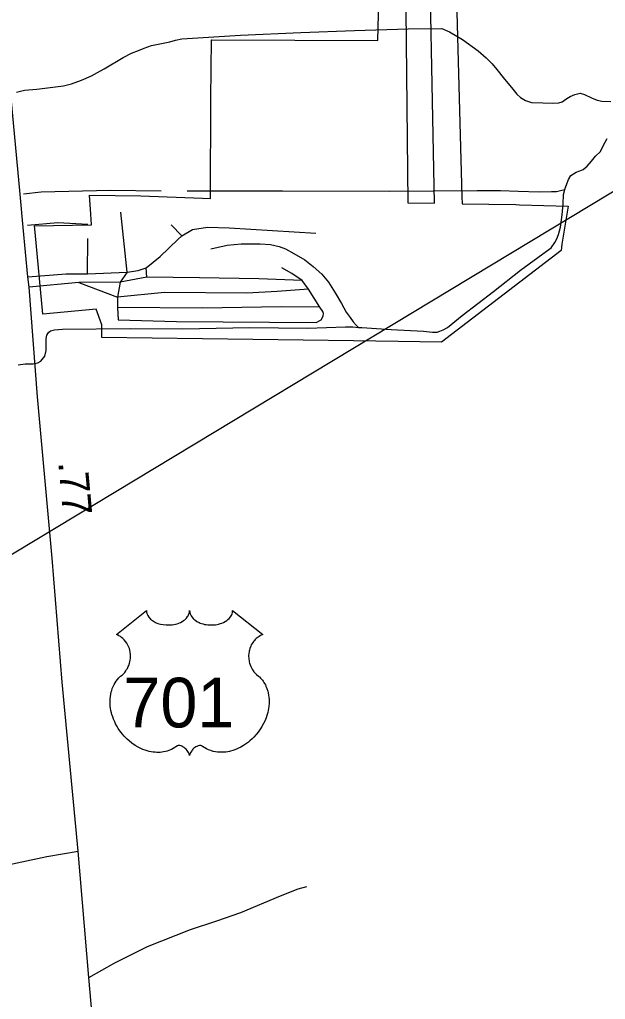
# Model space of a CAD drawing. Extents: x 2082433 to 2279600, y 546599 to 755198.
# Drawn here: x 2182059 to 2184563, y 616720 to 620908 of the extents above; entities that cross this region are included whole.
import ezdxf

# ---------------------------------------------------------------- set-up
doc = ezdxf.new("R2010")
doc.units = 0
for name, color, linetype in [('Exist Boundary Political City Limit New', 7, 'Continuous'), ('Exist Hydrographic Misc Water Feature', 7, 'Continuous'), ('Exist Road Non-System Type 51', 7, 'Continuous'), ('Exist Road Primary US Attributed', 7, 'Continuous'), ('Exist Road Primary US Mileage Hundredths English Label', 7, 'Continuous'), ('Exist Road Primary US Shield CELL', 7, 'Continuous'), ('Exist Road Primary US Shield Number Label', 7, 'Continuous'), ('Exist Road Secondary Type 51 Attributed', 7, 'Continuous'), ('Exist Utilities Electrical Transmission Line', 7, 'Continuous'), ('Map Preparation Boundary City Limit Buffer Line', 7, 'Continuous')]:
    doc.layers.add(name, color=color, linetype=linetype)

msp = doc.modelspace()

# ---------------------------------------------------------------- linework, layer by layer
at = {"layer": 'Exist Boundary Political City Limit New'}
for points in [[(2183705, 621498.3), (2183719, 620124.8), (2183832.8, 620122.9), (2183805.2, 621507.6)], [(2183912.2, 621518.6), (2183949, 620152.1)], [(2183949, 620152.1), (2183951.2, 620120.9), (2184064.2, 620119), (2184180, 620117.1), (2184195.5, 620116.8), (2184403.8, 620110.9), (2184398.5, 620076.5), (2184386, 620000), (2184377.5, 619948), (2184374.5, 619920.4), (2183861.8, 619529.9), (2183677.5, 619532.3), (2183485.8, 619534.8), (2182411, 619548.6), (2182410.2, 619603.8), (2182386.8, 619669.7), (2182157.8, 619649.1), (2182125.8, 620000), (2182123.5, 620026.5), (2182367, 620030.4), (2182364, 620076.5), (2182357.5, 620157.3), (2182577.2, 620155.4), (2182840.8, 620144.4), (2182875, 620143.6), (2182876, 620570.8), (2182879, 620821.1), (2182880.8, 620821.1), (2183590.8, 620818.8), (2183608, 621489.3)]]:
    msp.add_lwpolyline(points, dxfattribs=at)
at = {"layer": 'Exist Hydrographic Misc Water Feature'}
for points in [[(2182046.6, 620597.7), (2182080.6, 620606), (2182132.9, 620610.2), (2182190.3, 620618.6), (2182246.7, 620625.1), (2182280.7, 620632.9), (2182324.2, 620649.4), (2182366.5, 620667.4), (2182391.7, 620681.8), (2182420, 620697.9), (2182502, 620746.3), (2182537.7, 620764.4), (2182567.4, 620776.6), (2182591.6, 620786.7), (2182623.4, 620796.9), (2182673.2, 620807.2), (2182701.3, 620813.5), (2182725.3, 620819.6), (2182753.2, 620825.9), (2182775.1, 620827.9), (2183003.1, 620841.3), (2183260.9, 620852.6), (2183490.5, 620861.8), (2183720.6, 620869.2), (2183864.4, 620870.2), (2183896.6, 620856), (2183952.9, 620822.4), (2184019, 620775), (2184053, 620745.1), (2184079.5, 620719.3), (2184099.1, 620695.2), (2184131.3, 620653.4), (2184161.5, 620617.7), (2184184, 620589.9), (2184200, 620575.7), (2184222, 620562.3), (2184247.8, 620554.3), (2184296, 620552.3), (2184336.2, 620550.7), (2184364.1, 620553), (2184378, 620557), (2184397.7, 620571), (2184412.3, 620579), (2184431.9, 620587.4), (2184455.9, 620593.5), (2184473.6, 620587.6), (2184503.9, 620573.6), (2184527.9, 620563.9), (2184548, 620560.1), (2184585.9, 620558)], [(2184390.1, 620181.2), (2184394.2, 620195.2), (2184405.9, 620225), (2184415.9, 620241.4), (2184427.4, 620249.4), (2184437.9, 620255.5), (2184453.7, 620261.6), (2184467.4, 620267.7), (2184485.5, 620281.6), (2184503.7, 620303.6), (2184521.1, 620324.1), (2184541.4, 620344.1), (2184552.9, 620367.9), (2184570.8, 620400.1)], [(2182774.7, 620176.3), (2183182.6, 620176.3), (2183638.6, 620175.1), (2184014.3, 620177.2), (2184114.1, 620177.5), (2184190, 620174.1), (2184280.4, 620172.6), (2184332.3, 620173), (2184354.4, 620172.8), (2184376.2, 620179.3), (2184390.1, 620181.2)], [(2183508, 619592.6), (2183521.5, 619592.6), (2183647.8, 619583.2), (2183785.6, 619576.2), (2183823.8, 619572.1), (2183843.6, 619572.3), (2183856, 619576.6), (2183869.7, 619582.6), (2183887.9, 619592.4), (2183951.1, 619642.8), (2184084.6, 619745.6), (2184200, 619836.4), (2184311.6, 619918.9), (2184331.5, 619933), (2184347.5, 619954.9), (2184355.3, 619971.1), (2184363.2, 619989), (2184371, 620021.1), (2184378.8, 620073), (2184382.7, 620121.1), (2184384.2, 620161), (2184390.1, 620181.2)], [(2182876.2, 619928.5), (2182945.7, 619943.2), (2183005.8, 619949.5), (2183046, 619950), (2183088, 619950.1), (2183132.1, 619946.3), (2183168.2, 619938.4), (2183195.9, 619928.5), (2183232, 619908.8), (2183278.5, 619881.2), (2183314.6, 619853.4), (2183350.7, 619819.5), (2183379, 619785.7), (2183408.7, 619739.8), (2183435.2, 619694.1), (2183455.5, 619658.1), (2183471.5, 619634.2), (2183485.4, 619616.3), (2183497.7, 619602.3), (2183508, 619592.6)], [(2182053.1, 619432.4), (2182083.1, 619436.4), (2182117.1, 619436.5), (2182137.4, 619440.8), (2182149.3, 619448.7), (2182155, 619455.1), (2182166.7, 619469.2), (2182172.9, 619493), (2182172.7, 619516.9), (2182172.7, 619542.9), (2182176.2, 619559), (2182182.5, 619571), (2182190.7, 619577.1), (2182208.4, 619581.3), (2182242.2, 619585.5), (2182531.9, 619587.2), (2182756.3, 619586.1), (2183041.9, 619591.6), (2183290.2, 619589.4), (2183451.6, 619594.2), (2183484, 619594.2), (2183508, 619592.6)]]:
    msp.add_lwpolyline(points, dxfattribs=at)
at = {"layer": 'Exist Road Non-System Type 51'}
for p, q in [((2182518.6, 619828.9), (2182491.7, 620084.4)), ((2182753.2, 619983.6), (2182706.9, 620031.4)), ((2182349.8, 619821.4), (2182351.3, 619972.4)), ((2182349.8, 619821.4), (2182518.6, 619828.9)), ((2182518.6, 619828.9), (2182488.7, 619785.6)), ((2182602.3, 619807.2), (2182600.8, 619847.6)), ((2182488.7, 619785.6), (2182312.4, 619784.1)), ((2182488.7, 619785.6), (2182478.3, 619721.3)), ((2182602.3, 619807.2), (2182488.7, 619785.6)), ((2183294.1, 619756.4), (2183267.2, 619792.3)), ((2182312.4, 619784.1), (2182099.8, 619763.9)), ((2182312.4, 619784.1), (2182478.3, 619721.3)), ((2183341.9, 619678.7), (2183294.1, 619756.4)), ((2182478.3, 619721.3), (2182478.3, 619678)), ((2182478.3, 619678), (2182479.8, 619624.2))]:
    msp.add_line(p, q, dxfattribs=at)
for points in [[(2182076.3, 620163.6), (2182151, 620172.6), (2182446.9, 620178.6), (2182663.6, 620176.3)], [(2182092.8, 620029.1), (2182222.8, 620041.1), (2182351.3, 620033.6)], [(2182753.2, 619983.6), (2182798, 620010.5), (2182862.3, 620020.9), (2182954.9, 620017.9), (2183325.5, 619995.5)], [(2182600.8, 619847.6), (2182660.6, 619895.4), (2182735.3, 619968.6), (2182753.2, 619983.6)], [(2182518.6, 619828.9), (2182566.4, 619835.6), (2182600.8, 619847.6)], [(2183267.2, 619792.3), (2183222.4, 619822.2), (2183180.5, 619847.6)], [(2182094.2, 619808), (2182258.6, 619821.4), (2182349.8, 619821.4)], [(2183267.2, 619792.3), (2183081.9, 619799.8), (2182827.9, 619804.3), (2182602.3, 619807.2)], [(2183294.1, 619756.4), (2183159.6, 619746), (2183031.1, 619738.5), (2182678.5, 619741.5), (2182478.3, 619721.3)], [(2183341.9, 619678.7), (2183177.6, 619680.2), (2182841.4, 619674.3), (2182478.3, 619678)], [(2182479.8, 619624.2), (2182729.3, 619618.2), (2183327, 619613.7), (2183347.9, 619625), (2183356.9, 619639.9), (2183358.4, 619651.8), (2183355.4, 619660.8), (2183341.9, 619678.7)], [(2182354.5, 616813.6), (2182466.3, 616875.6), (2182605.3, 616945.9), (2182789.1, 617019.1), (2182902.6, 617054.9), (2183004.2, 617091.5), (2183174.6, 617161.8), (2183249.3, 617192.4), (2183286.6, 617202.9)]]:
    msp.add_lwpolyline(points, dxfattribs=at)
at = {"layer": 'Exist Road Primary US Attributed'}
for points in [[(2182309.5, 617353.2), (2182241, 618075.7), (2182198.8, 618605.9), (2182135.9, 619295.6), (2182099.8, 619763.9), (2182094.2, 619808), (2182074, 620020), (2182061.8, 620161.7), (2182014.4, 620665.6), (2182001.8, 620806.4), (2181989.6, 620981.9), (2181954.6, 621378.1)], [(2182512.6, 614996), (2182492.4, 615202.4), (2182482.1, 615345.1), (2182460, 615576.8), (2182434.2, 615909), (2182397.2, 616319.1), (2182391.6, 616394.2), (2182354.5, 616813.6), (2182309.5, 617353.2)]]:
    msp.add_lwpolyline(points, dxfattribs=at)
at = {"layer": 'Exist Road Primary US Shield CELL'}
msp.add_lwpolyline([(2182601.7, 618381.5), (2182602.1, 618376.2), (2182603.4, 618369.9), (2182604.4, 618366.6), (2182607.3, 618360.4), (2182612.2, 618353), (2182619, 618345.8), (2182626.6, 618339.5), (2182631.8, 618336.1), (2182640.6, 618331.4), (2182650.5, 618327.2), (2182661.6, 618324), (2182672.9, 618321.8), (2182685.3, 618320.4), (2182697.5, 618320.2), (2182710.8, 618321.2), (2182725.3, 618324), (2182732.1, 618325.7), (2182739.6, 618328.3), (2182746.6, 618331.2), (2182754.3, 618335.3), (2182760.4, 618339.2), (2182765.2, 618342.7), (2182772.1, 618349.3), (2182777.5, 618356), (2182779.8, 618359.8), (2182781.8, 618363.5), (2182784.5, 618371.2), (2182785.2, 618374.6), (2182785.8, 618381.8), (2182786.2, 618375.8), (2182786.8, 618372.1), (2182787.8, 618368.4), (2182789.3, 618364.5), (2182792.1, 618359.1), (2182795.1, 618354.5), (2182800.8, 618347.7), (2182804.4, 618344.4), (2182807.7, 618341.7), (2182816.4, 618335.7), (2182826.6, 618330.6), (2182831.6, 618328.4), (2182836.8, 618326.5), (2182843.3, 618324.6), (2182850.1, 618323), (2182856.8, 618321.8), (2182863.6, 618320.8), (2182870.6, 618320.3), (2182876.3, 618320.2), (2182883.3, 618320.2), (2182889.7, 618320.6), (2182896.3, 618321.4), (2182903.6, 618322.6), (2182909.5, 618323.9), (2182917.2, 618325.9), (2182924.2, 618328.4), (2182930.4, 618331.1), (2182938.3, 618335.3), (2182944.8, 618339.3), (2182949.5, 618343.1), (2182955.1, 618348.3), (2182960.4, 618354.4), (2182963.6, 618358.9), (2182965.8, 618363.6), (2182967.8, 618368.4), (2182969.1, 618373.6), (2182969.7, 618378.1), (2182969.8, 618381.9), (2183098.4, 618279.5), (2183095.4, 618278.3), (2183088.4, 618274.9), (2183082.8, 618271.6), (2183074, 618265.4), (2183070.2, 618262), (2183066.4, 618258.4), (2183062.9, 618254.6), (2183059.8, 618251), (2183056.1, 618245.8), (2183052.8, 618240.7), (2183049.5, 618235), (2183047.1, 618230), (2183043.1, 618219.7), (2183041.2, 618213.2), (2183040, 618207.6), (2183038.5, 618196.2), (2183038.1, 618190.7), (2183038.1, 618185.3), (2183038.4, 618179.6), (2183039, 618174.1), (2183040, 618168.4), (2183040.9, 618163.4), (2183042.5, 618157.2), (2183044.7, 618150.1), (2183047.5, 618143.2), (2183053.4, 618132), (2183061, 618120.6), (2183066.4, 618114.2), (2183071.7, 618108.8), (2183079.6, 618102.1), (2183083.9, 618098.3), (2183088.9, 618093.3), (2183096.9, 618084), (2183100.2, 618079.6), (2183103.5, 618074.6), (2183106.5, 618069.6), (2183109.6, 618064.1), (2183112, 618059.3), (2183116.5, 618048.3), (2183119.8, 618037.6), (2183121.3, 618031.9), (2183123.7, 618019.3), (2183124.6, 618013.1), (2183125.6, 618000.8), (2183125.7, 617985.9), (2183124.5, 617971.8), (2183121.9, 617955.3), (2183119.7, 617945.4), (2183116.3, 617933.9), (2183113, 617924), (2183107.1, 617909.3), (2183101.9, 617898.7), (2183095.2, 617886.2), (2183090.5, 617878.7), (2183085.1, 617870.6), (2183078.4, 617861.4), (2183070.5, 617851.5), (2183061, 617841.1), (2183053.3, 617833.4), (2183043.3, 617824.4), (2183037.2, 617819.4), (2183028.6, 617812.9), (2183016.7, 617805), (2183005, 617798.2), (2182995.1, 617793.1), (2182986.3, 617789.3), (2182974.9, 617785), (2182955.9, 617779.7), (2182949, 617778.3), (2182940.8, 617777.1), (2182933.1, 617776.3), (2182925.7, 617775.9), (2182915.6, 617775.9), (2182905.7, 617776.6), (2182896.3, 617778), (2182886.5, 617780), (2182876.2, 617783.1), (2182866.9, 617786.7), (2182857.5, 617791.4), (2182841.6, 617801.4), (2182837, 617803.8), (2182834.4, 617804.5), (2182828.3, 617804.8), (2182822.5, 617803.6), (2182816.6, 617801.2), (2182813, 617799.3), (2182808.2, 617796.2), (2182804.6, 617793.3), (2182800.2, 617789.2), (2182797.1, 617785.7), (2182794.8, 617782.9), (2182790.4, 617775.9), (2182788.8, 617772.5), (2182787.1, 617768.2), (2182785.6, 617761.8), (2182783.6, 617769.9), (2182781.2, 617775.2), (2182778.5, 617779.7), (2182775.7, 617783.8), (2182771.2, 617788.9), (2182767.2, 617792.8), (2182762.3, 617796.8), (2182757.1, 617799.9), (2182753, 617802), (2182749.2, 617803.5), (2182744.6, 617804.6), (2182740.8, 617804.9), (2182737.6, 617804.8), (2182733.4, 617803.8), (2182727.5, 617799.7), (2182722, 617795.9), (2182716, 617792.1), (2182708.9, 617788.3), (2182703.7, 617785.9), (2182697.4, 617783.5), (2182690.1, 617781), (2182682.2, 617779), (2182674.1, 617777.4), (2182667, 617776.2), (2182659.3, 617775.6), (2182652.4, 617775.3), (2182645.2, 617775.4), (2182638.4, 617775.9), (2182630.6, 617776.6), (2182620.9, 617778.1), (2182612.8, 617779.9), (2182604.3, 617782.2), (2182595.6, 617784.9), (2182586.2, 617788.5), (2182574.5, 617793.6), (2182566.4, 617797.8), (2182553.6, 617805.1), (2182538.5, 617815.5), (2182527.2, 617824.7), (2182518.9, 617832.3), (2182506.7, 617844.7), (2182499.5, 617852.8), (2182488.2, 617867.4), (2182481, 617878), (2182476.3, 617885.7), (2182469.5, 617898.2), (2182465.7, 617906), (2182460.9, 617917.4), (2182457, 617927.8), (2182453.8, 617937.7), (2182452.1, 617944), (2182449.7, 617955), (2182448.2, 617962.9), (2182446.8, 617973.6), (2182446, 617984.9), (2182445.8, 617995.3), (2182446.1, 618004), (2182447.1, 618014.1), (2182448.8, 618024.8), (2182450.8, 618034), (2182452.7, 618040.6), (2182455.4, 618048.7), (2182459, 618057.6), (2182463.3, 618066.1), (2182467.4, 618073.1), (2182472.4, 618080.7), (2182477.5, 618087.2), (2182484, 618094.3), (2182490.9, 618100.9), (2182497.1, 618106), (2182504.6, 618113.2), (2182508.4, 618117.7), (2182513.1, 618123.8), (2182516.8, 618129.5), (2182519.8, 618134.6), (2182523.7, 618142.1), (2182526.1, 618147.7), (2182529, 618156.4), (2182530.5, 618162.5), (2182532, 618170.3), (2182533, 618177.7), (2182533.4, 618186.9), (2182533.2, 618194.5), (2182532.2, 618203.4), (2182530.5, 618211.9), (2182528.5, 618219.3), (2182525.3, 618227.8), (2182522.4, 618234.1), (2182517.4, 618242.5), (2182512, 618250.3), (2182506.3, 618256.7), (2182500.6, 618262.4), (2182495.2, 618266.7), (2182489.9, 618270.4), (2182483.4, 618274.3), (2182477.1, 618277.5), (2182473.1, 618279)], close=True, dxfattribs=at)
at = {"layer": 'Exist Road Secondary Type 51 Attributed'}
msp.add_lwpolyline([(2178293.5, 617824.6), (2178363.3, 617762.7), (2178492.1, 617671.6), (2178568, 617614.7), (2178674.6, 617563.8), (2178769.7, 617527.1), (2178975.2, 617456.7), (2179161.1, 617393), (2179217.1, 617375.2), (2179285.9, 617352.2), (2179367.4, 617334.4), (2179431.1, 617326.7), (2179566.8, 617323), (2179711, 617317.9), (2179950.1, 617311.9), (2180316.2, 617287.8), (2180931.8, 617261.1), (2181054.3, 617258.9), (2181394.9, 617250.7), (2181543.1, 617247), (2181768.5, 617258.9), (2181920.3, 617276.1), (2182175.5, 617331.2), (2182309.5, 617353.2)], dxfattribs=at)
at = {"layer": 'Exist Utilities Electrical Transmission Line'}
msp.add_lwpolyline([(2159164, 604449.3), (2161823.7, 606095.6), (2164105.1, 607511.9), (2165846.4, 608585.3), (2165955.9, 608659.9), (2167539.9, 609640.3), (2170900.8, 611724.5), (2173536.7, 613386.7), (2176206, 615099), (2179049.2, 616838.4), (2181703.4, 618428.6), (2184752, 620267), (2185283.3, 620681.9), (2186203.1, 621386.7)], dxfattribs=at)
at = {"layer": 'Map Preparation Boundary City Limit Buffer Line'}
for points in [[(2183705, 621498.3), (2183719, 620124.8), (2183832.8, 620122.9), (2183805.2, 621507.6)], [(2183912.2, 621518.6), (2183949, 620152.1)], [(2183949, 620152.1), (2183951.2, 620120.9), (2184064.2, 620119), (2184180, 620117.1), (2184195.5, 620116.8), (2184403.8, 620110.9), (2184398.5, 620076.5), (2184386, 620000), (2184377.5, 619948), (2184374.5, 619920.4), (2183861.8, 619529.9), (2183677.5, 619532.3), (2183485.8, 619534.8), (2182411, 619548.6), (2182410.2, 619603.8), (2182386.8, 619669.7), (2182157.8, 619649.1), (2182125.8, 620000), (2182123.5, 620026.5), (2182367, 620030.4), (2182364, 620076.5), (2182357.5, 620157.3), (2182577.2, 620155.4), (2182840.8, 620144.4), (2182875, 620143.6), (2182876, 620570.8), (2182879, 620821.1), (2182880.8, 620821.1), (2183590.8, 620818.8), (2183608, 621489.3)]]:
    msp.add_lwpolyline(points, dxfattribs=at)

# ---------------------------------------------------------------- texts
at = {"layer": 'Exist Road Primary US Mileage Hundredths English Label'}
msp.add_text('.77', height=125, rotation=275.2068, dxfattribs=at).set_placement((2182224.2, 619015.7))
at = {"layer": 'Exist Road Primary US Shield Number Label'}
msp.add_text('701', height=212.5, dxfattribs=at).set_placement((2182502.9, 617882.2))

doc.saveas('drawing.dxf')
